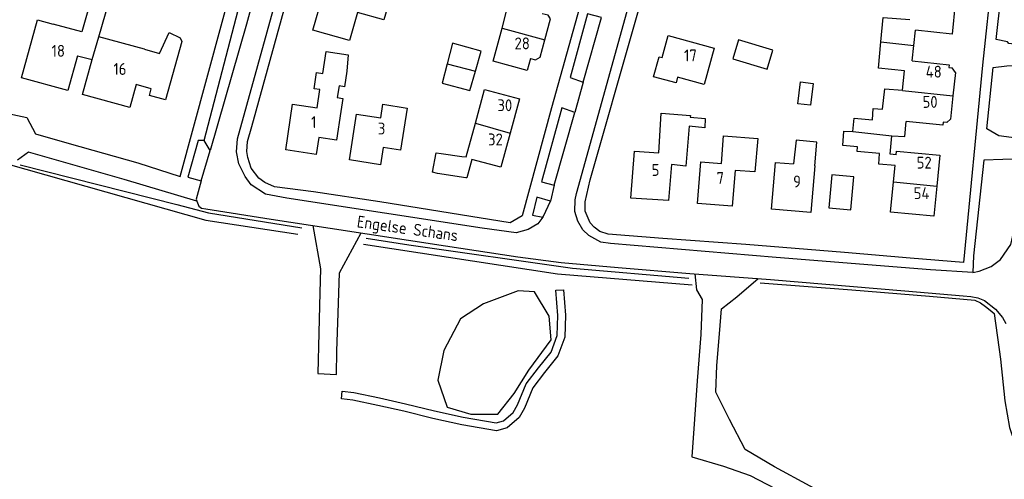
# Model space of a CAD drawing. Header units: metres. Extents: x 226218 to 240385, y 439369 to 449677.
# Tile 323 of 353: x 237713 to 237921, y 447190 to 447287. Entities that reach past the tile are written whole.
import ezdxf

# ---------------------------------------------------------------- set-up
doc = ezdxf.new("R2010")
doc.units = ezdxf.units.M
doc.header["$MEASUREMENT"] = 0
for name, color, linetype in [('DAKRAND', 4, 'Continuous'), ('DAKRAND-BYG', 4, 'Continuous'), ('HOOFDGEBOUW', 4, 'Continuous'), ('HUISNUMMER', 253, 'Continuous'), ('KANTVERH', 253, 'Continuous'), ('OVLIJNOBJ', 253, 'Continuous'), ('RASTER', 253, 'Continuous'), ('STRAATNAAM', 253, 'Continuous'), ('TALUDLIJN', 253, 'Continuous'), ('TUSSENMUUR', 253, 'Continuous')]:
    doc.layers.add(name, color=color, linetype=linetype)
doc.styles.get("Standard").update_dxf_attribs({"font": 'iso.shx'})

msp = doc.modelspace()

# ---------------------------------------------------------------- linework, layer by layer
at = {"layer": 'DAKRAND'}
for p, q in [((237739.49, 447280.45), (237729.89, 447283.06)), ((237725.37, 447279.09), (237728.5, 447278.26)), ((237806.46, 447257.86), (237807.36, 447257.74))]:
    msp.add_line(p, q, dxfattribs=at)
for points in [[(237729.89, 447283.06), (237732.81, 447293.34), (237729.18, 447294.32), (237726.33, 447284.13), (237720.25, 447285.76)], [(237823.94, 447282.41), (237825.11, 447286.84), (237824.64, 447287.63), (237823.39, 447287.95)], [(237894.81, 447282), (237895.32, 447287.13), (237900.92, 447286.7)], [(237820.88, 447278.48), (237821.96, 447278.19), (237822.97, 447278.76), (237823.94, 447282.41)], [(237899.77, 447275.92), (237894.27, 447276.49), (237894.81, 447282)], [(237888.86, 447263.1), (237889.17, 447265.95), (237893.06, 447265.58), (237893.19, 447267.98), (237895.18, 447267.83), (237895.65, 447272.07), (237899.35, 447271.79)], [(237847.99, 447258.59), (237848.48, 447266.99), (237854.64, 447266.5), (237854.62, 447266.1), (237857.76, 447265.87), (237857.65, 447263.91), (237854.37, 447264.22), (237853.66, 447255.8), (237850.67, 447256.13)], [(237897.8, 447255.96), (237894.38, 447256.21), (237894.53, 447258.46), (237889.78, 447258.86), (237889.85, 447259.85), (237886.77, 447260.13), (237886.99, 447263.2), (237888.86, 447263.1)], [(237897.13, 447262.22), (237897.13, 447262.22), (237899.88, 447262.04), (237900.11, 447265.23)], [(237861.19, 447256.38), (237861.6, 447262.22), (237868.85, 447261.66), (237868.22, 447254.57), (237864.06, 447254.88)], [(237880.85, 447255.89), (237881.32, 447260.83), (237876.92, 447261.26), (237876.36, 447256.26)], [(237898.02, 447258.16), (237896.74, 447258.3), (237897.13, 447262.22)], [(237808.53, 447257.22), (237807.47, 447253.3), (237807.25, 447253.36), (237801.29, 447254.26), (237800.23, 447254.54), (237800.99, 447258.58), (237802.06, 447258.47), (237806.46, 447257.86)]]:
    msp.add_lwpolyline(points, dxfattribs=at)
at = {"layer": 'DAKRAND-BYG'}
msp.add_line((237808.11, 447271.74), (237809.28, 447275.8), dxfattribs=at)
for points in [[(237863.56, 447278.45), (237870.85, 447276.28), (237872.04, 447280.29), (237864.76, 447282.46), (237863.56, 447278.45)], [(237809.28, 447275.8), (237810.5, 447280.04), (237804.44, 447281.73), (237803.33, 447277.39)], [(237803.33, 447277.39), (237802.27, 447273.28), (237808.11, 447271.74)], [(237877.31, 447268.96), (237877.87, 447273.58), (237880.52, 447273.26), (237879.96, 447268.64), (237877.31, 447268.96)], [(237888.49, 447246.59), (237889.11, 447253.52), (237884.45, 447253.94), (237883.83, 447247.01), (237888.49, 447246.59)]]:
    msp.add_lwpolyline(points, dxfattribs=at)
at = {"layer": 'HOOFDGEBOUW'}
for p, q in [((237814.91, 447284.93), (237816.08, 447289.3)), ((237901.76, 447281.28), (237902.09, 447284.45)), ((237901.42, 447278), (237901.76, 447281.28)), ((237726.46, 447270.89), (237728.5, 447278.26)), ((237901.42, 447278), (237909.18, 447277.2)), ((237899.35, 447271.79), (237899.77, 447275.92)), ((237909.18, 447277.2), (237909.11, 447276.6)), ((237909.11, 447276.6), (237909.81, 447276.53)), ((237910.51, 447275.55), (237909.81, 447276.53)), ((237910.51, 447275.55), (237910, 447270.63)), ((237737.74, 447272.99), (237736.4, 447268.14)), ((237736.4, 447268.14), (237726.46, 447270.89)), ((237781.31, 447270.08), (237780.89, 447267.33)), ((237818.58, 447269.98), (237816.62, 447262.73)), ((237910, 447270.63), (237909.49, 447265.7)), ((237770.75, 447268.87), (237775.89, 447268.09)), ((237908.71, 447264.98), (237909.49, 447265.7)), ((237807.36, 447257.74), (237809.29, 447264.87)), ((237908.71, 447264.98), (237907.92, 447265.06)), ((237907.24, 447258.1), (237906.61, 447251.58)), ((237897.47, 447252.47), (237897.8, 447255.96))]:
    msp.add_line(p, q, dxfattribs=at)
for points in [[(237791.3, 447291.27), (237789.98, 447286.64), (237784.43, 447288.23), (237782.73, 447282.3), (237775.02, 447284.51), (237777.04, 447291.56), (237783.19, 447289.8), (237784.2, 447293.31), (237791.3, 447291.27)], [(237910.48, 447290.07), (237909.83, 447283.66), (237902.09, 447284.45)], [(237725.37, 447279.09), (237723.33, 447271.74), (237713.54, 447274.45), (237716.93, 447286.68), (237720.25, 447285.76)], [(237739.49, 447280.45), (237742.65, 447279.58), (237744.69, 447283.96), (237747.06, 447282.86), (237747.37, 447282.09)], [(237820.88, 447278.48), (237820.21, 447276), (237813.05, 447277.91), (237814.91, 447284.93)], [(237747.37, 447282.09), (237743.96, 447269.78), (237740.55, 447270.72), (237740.93, 447272.1), (237737.74, 447272.99)], [(237859.64, 447280.67), (237857.55, 447273.04), (237851.94, 447274.58), (237851.6, 447273.35), (237846.88, 447274.64), (237848.04, 447278.85), (237848.67, 447278.68), (237849.94, 447283.32), (237859.64, 447280.67)], [(237775.89, 447268.09), (237776.47, 447271.93), (237775.27, 447272.11), (237775.8, 447275.57), (237777.1, 447275.37), (237777.81, 447280.01), (237782.48, 447279.3)], [(237782.48, 447279.3), (237782.18, 447275.8), (237781.69, 447272.55), (237780.53, 447272.73), (237780.15, 447270.26), (237781.31, 447270.08)], [(237809.29, 447264.87), (237811.22, 447271.98), (237818.58, 447269.98)], [(237780.89, 447267.33), (237779.97, 447261.28), (237776.28, 447261.84), (237775.74, 447258.26), (237769.29, 447259.24), (237770.75, 447268.87)], [(237794.88, 447268.03), (237793.47, 447259.18), (237789.85, 447259.75), (237789.27, 447256.1), (237782.72, 447257.14), (237784.25, 447266.78), (237789.32, 447265.97), (237789.78, 447268.85), (237794.88, 447268.03)], [(237907.92, 447265.06), (237907.85, 447264.42), (237900.11, 447265.23)], [(237816.62, 447262.73), (237814.67, 447255.55), (237808.53, 447257.22)], [(237850.67, 447256.13), (237850.04, 447248.52), (237842.1, 447249.07), (237842.84, 447258.98), (237847.99, 447258.59)], [(237898.02, 447258.16), (237898.1, 447258.99), (237907.24, 447258.1)], [(237864.06, 447254.88), (237863.46, 447247.36), (237856.13, 447247.94), (237856.82, 447256.73), (237861.19, 447256.38)], [(237880.85, 447255.89), (237880.02, 447246.05), (237871.75, 447246.74), (237872.57, 447256.58), (237876.36, 447256.26)], [(237906.61, 447251.58), (237905.99, 447245.23), (237896.85, 447246.12), (237897.47, 447252.47)]]:
    msp.add_lwpolyline(points, dxfattribs=at)
at = {"layer": 'KANTVERH'}
for p, q in [((237832.05, 447273.52), (237830.25, 447267.12)), ((237825.94, 447251.78), (237825.12, 447248.42))]:
    msp.add_line(p, q, dxfattribs=at)
for points in [[(237914.19, 447233.37), (237905.27, 447233.92), (237872.74, 447236.54), (237837.75, 447239.45), (237835.72, 447239.77), (237833.25, 447241.17), (237831.94, 447242.39), (237830.91, 447244.18), (237830.23, 447246.22), (237830.36, 447248.68), (237830.65, 447250.04), (237840.61, 447285.97), (237858.23, 447349.6), (237874.94, 447410.26), (237876.33, 447414.68), (237877.8, 447416.62), (237879.91, 447418.03), (237882.29, 447418.7), (237883.46, 447418.74), (237892.78, 447417.07)], [(237823.54, 447245.06), (237822.43, 447243.63), (237820.43, 447242.4), (237817.86, 447241.75), (237810.71, 447242.68), (237769.55, 447249.07), (237765.02, 447249.92), (237762.02, 447251.89), (237760.73, 447253.58), (237759.42, 447256.27), (237758.92, 447258.84), (237759.15, 447261.53), (237771.62, 447306.74), (237780.91, 447339.46), (237793.92, 447386.56), (237795.74, 447393.11)], [(237907.36, 447339.07), (237922.41, 447337.47), (237922.18, 447334.74), (237920.32, 447315.4), (237916.27, 447277.07), (237912.26, 447235.46), (237900.99, 447236.38), (237887.12, 447237.59), (237866.35, 447239.28), (237848.84, 447240.57), (237837.26, 447241.47), (237835.52, 447242.01), (237834.37, 447242.92), (237833.49, 447243.81), (237832.42, 447246.31), (237832.43, 447248.27), (237833.51, 447252.9), (237842.84, 447285.64), (237843.54, 447288.11), (237847.5, 447301.91), (237858.99, 447343.76), (237859.83, 447346.81), (237861.56, 447346.82), (237890.54, 447343.83)], [(237708.71, 447267.3), (237714.72, 447266.04), (237716.49, 447262.63), (237723.59, 447260.55), (237738.08, 447256.47), (237747.01, 447253.63), (237758.47, 447295.83), (237760.43, 447302.89), (237764.99, 447319.09), (237752.77, 447322.79), (237747.05, 447324.53), (237742.15, 447326.07), (237735.61, 447328.03), (237731.97, 447327.02), (237730.27, 447327.16), (237727.11, 447329.02), (237726.23, 447329.65), (237725.08, 447330.17), (237727.88, 447335.89), (237734.65, 447333.93)], [(237840.78, 447323.5), (237825.37, 447268.09), (237819.15, 447245.34), (237816.65, 447243.86), (237789.14, 447248.25), (237775.13, 447250.41), (237766.93, 447251.4), (237764.88, 447252.32), (237763.62, 447253.29), (237762.04, 447255.34), (237761.33, 447257.6), (237761.09, 447258.92), (237761.21, 447261.01), (237762.18, 447264.15), (237770.82, 447295.51)], [(237752.09, 447261.18), (237759.72, 447290.35), (237765.58, 447311.03), (237764.64, 447311.2), (237766.75, 447318.65), (237769.13, 447317.93), (237769.6, 447317.63), (237768.3, 447312.53), (237761.05, 447285.74), (237753.35, 447259.12)], [(237926.07, 447281.12), (237921.77, 447281.66), (237921.52, 447281.99), (237919.14, 447282.51), (237919.29, 447283.8), (237920.59, 447295.73), (237923.07, 447296.42), (237927.33, 447296.35), (237926.07, 447281.12)], [(237832.05, 447273.52), (237835.88, 447287.16), (237832.9, 447287.92), (237829.27, 447274.49), (237832.05, 447273.52)], [(237924.47, 447261.53), (237919.68, 447262.16), (237917.14, 447263.69), (237918.47, 447276.63), (237921.38, 447276.94), (237925.73, 447277.02), (237925.14, 447269.77), (237924.47, 447261.53)], [(237825.94, 447251.78), (237830.25, 447267.12), (237827.49, 447268.07), (237823.26, 447252.47), (237825.94, 447251.78)], [(237751.44, 447252.69), (237753.35, 447259.12), (237752.09, 447261.18), (237750.86, 447261.24), (237748.67, 447253.48), (237751.44, 447252.69)], [(237751.44, 447252.69), (237750.44, 447248.85), (237750.57, 447248.4), (237735.22, 447252.95), (237715.02, 447258.72), (237712.71, 447257.08)], [(237914.19, 447233.37), (237915.51, 447233.61), (237918.08, 447234.66), (237920.02, 447236.09), (237922.2, 447239.29), (237922.93, 447242.34), (237924.13, 447257.27), (237920.55, 447257.22), (237916.5, 447257.03), (237914.35, 447236.89), (237914.19, 447233.37)], [(237823.54, 447245.06), (237823.66, 447245.22), (237825.12, 447248.42), (237822.24, 447249.27), (237821.35, 447245.49), (237823.54, 447245.06)], [(237750.57, 447248.4), (237750.98, 447247.37), (237751.5, 447246.94), (237752.43, 447246.78), (237766.24, 447244.62), (237778.68, 447242.72), (237802.99, 447239.01), (237818.27, 447236.68), (237827.36, 447235.48), (237839.38, 447234.41), (237854.52, 447233.16), (237871.56, 447231.88), (237899.83, 447229.49), (237912.14, 447228.43), (237913.77, 447228.3), (237915.23, 447228), (237916.64, 447227.43), (237919, 447225.61), (237920.42, 447223.87), (237921.13, 447222.59)], [(237775.03, 447243.28), (237776.64, 447234.14), (237776.48, 447229.18), (237776.29, 447220.66), (237776.07, 447212.04), (237779.98, 447211.85), (237780.08, 447216.76), (237780.32, 447224.76), (237780.63, 447233.27), (237785.19, 447241.73)], [(237855.58, 447233.08), (237855.89, 447229.68), (237857.09, 447227.66), (237856.83, 447220.31), (237856.08, 447210.53), (237855.47, 447202.41), (237854.95, 447194.49), (237861.59, 447192.48), (237867.24, 447190.57), (237876.04, 447185.96), (237881.55, 447182.96), (237887.39, 447179.72), (237894.22, 447176.11), (237897.95, 447175.77), (237904.14, 447175.41), (237910.06, 447175.07), (237918.56, 447177.1), (237925.61, 447178.86), (237931.54, 447178.21)], [(237927.24, 447189.89), (237924.62, 447183.52), (237919.64, 447181.42), (237914.96, 447180.24), (237909.16, 447178.91), (237902.34, 447179.42), (237895.77, 447179.81), (237891.73, 447181.82), (237885.89, 447185.05), (237879.9, 447188.27), (237872.37, 447192.38), (237866.17, 447196.01), (237862.85, 447202.35), (237859.99, 447208.13), (237860.23, 447213.72), (237860.75, 447220.45), (237861.16, 447225.67), (237864.42, 447228.26), (237868.91, 447232.08)], [(237781.03, 447206.69), (237781.2, 447208.31), (237783.69, 447208.04), (237789.04, 447206.92), (237794.58, 447205.68), (237800.66, 447204.16), (237806.72, 447202.84), (237813.69, 447201.65), (237815.23, 447202.06), (237817.27, 447203.83), (237818.17, 447205.46), (237819.99, 447209.85), (237822.63, 447213.27), (237825.27, 447216.57), (237826.55, 447220.04), (237826.69, 447224.29), (237826.26, 447229.61), (237827.89, 447229.74), (237828.32, 447224.33), (237828.17, 447219.73), (237826.71, 447215.76), (237823.9, 447212.27), (237821.41, 447209.03), (237819.64, 447204.75), (237818.55, 447202.79), (237816.01, 447200.58), (237813.76, 447199.99), (237806.41, 447201.24), (237800.29, 447202.57), (237794.2, 447204.1), (237788.69, 447205.33), (237783.44, 447206.43), (237781.03, 447206.69)]]:
    msp.add_lwpolyline(points, dxfattribs=at)
at = {"layer": 'OVLIJNOBJ'}
for points in [[(237713.32, 447256.04), (237746.32, 447247.71), (237752.98, 447245.95), (237772.71, 447242.8)], [(237786.24, 447240.64), (237795.28, 447239.2), (237829.8, 447234.27), (237854.27, 447232.15)]]:
    msp.add_lwpolyline(points, dxfattribs=at)
at = {"layer": 'RASTER'}
for points in [[(237680.7, 447264.75), (237752.47, 447244.39), (237771.82, 447241.44)], [(237785.7, 447239.32), (237826.59, 447233.08), (237855.02, 447230.78)], [(237869.36, 447231.15), (237888.68, 447229.73), (237905.06, 447228.36), (237914.65, 447227.55), (237915.81, 447226.94), (237916.89, 447226.2), (237917.84, 447225.43), (237918.69, 447224.73), (237920, 447215.09), (237920.94, 447206.26), (237921.94, 447200.66), (237924.2, 447194.07), (237925.78, 447189.88)]]:
    msp.add_lwpolyline(points, dxfattribs=at)
at = {"layer": 'TALUDLIJN'}
msp.add_lwpolyline([(237801.37, 447210.67), (237803.36, 447204.98), (237808.3, 447203.46), (237814, 447203.5), (237817.5, 447207.81), (237820.59, 447212.76), (237825.25, 447219.18), (237824.87, 447224.17), (237821.77, 447229.27), (237818.32, 447229.52), (237810.97, 447226.72), (237806.12, 447223.61), (237802.64, 447216.9), (237801.37, 447210.67)], dxfattribs=at)
at = {"layer": 'TUSSENMUUR'}
for p, q in [((237814.91, 447284.93), (237823.94, 447282.41)), ((237728.5, 447278.26), (237729.89, 447283.06)), ((237894.81, 447282), (237901.76, 447281.28)), ((237803.33, 447277.39), (237809.28, 447275.8)), ((237899.34, 447271.76), (237899.35, 447271.79)), ((237899.34, 447271.76), (237910, 447270.63)), ((237809.29, 447264.87), (237816.62, 447262.73)), ((237888.86, 447263.08), (237888.86, 447263.1)), ((237888.86, 447263.08), (237897.13, 447262.22)), ((237897.47, 447252.47), (237906.61, 447251.58))]:
    msp.add_line(p, q, dxfattribs=at)

# ---------------------------------------------------------------- texts
at = {"layer": 'HUISNUMMER'}
for s, p in [('28', (237817.55, 447280.44)), ('18', (237719.92, 447278.87)), ('17', (237853.3, 447277.91)), ('16', (237732.96, 447275.04)), ('48', (237904.26, 447274.47)), ('30', (237813.94, 447267.39)), ('50', (237903.59, 447268.09)), ('1', (237774.65, 447263.84)), ('3', (237788.72, 447262.48)), ('32', (237811.96, 447260.18)), ('52', (237902.35, 447255.28)), ('5', (237846.46, 447253.74)), ('7', (237860.14, 447252.04)), ('9', (237876.3, 447251.31)), ('54', (237901.73, 447248.85))]:
    msp.add_text(s, height=2.5, dxfattribs=at).set_placement(p)
at = {"layer": 'STRAATNAAM'}
msp.add_text('Engelse Schans', height=2.5, rotation=352.0077, dxfattribs=at).set_placement((237784.19, 447242.91))

doc.saveas('drawing.dxf')
